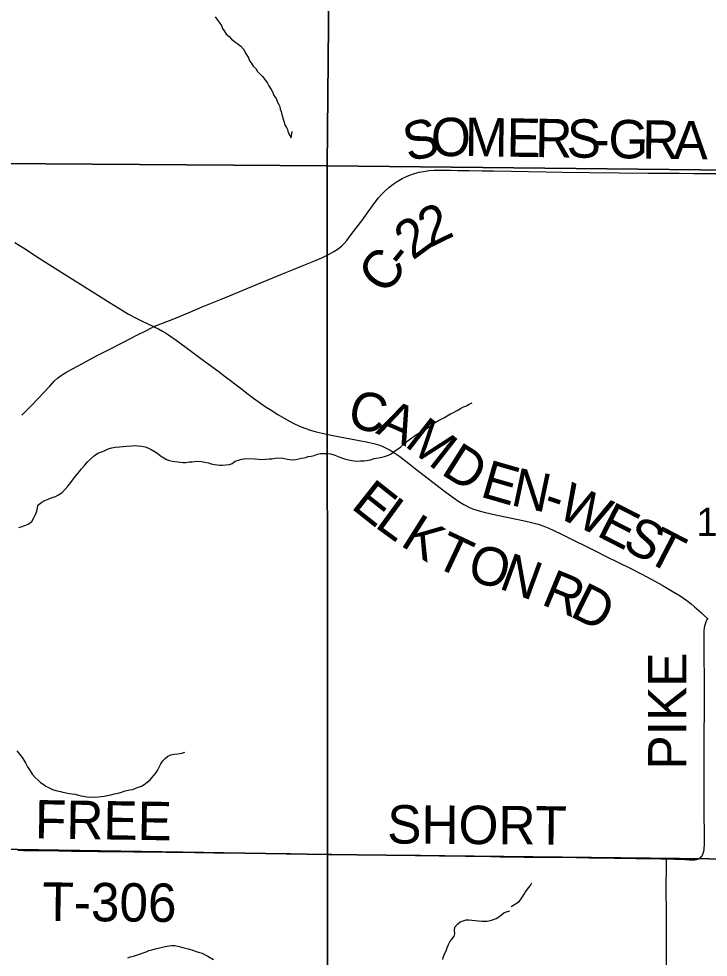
# Model space of a CAD drawing. Extents: x -8.8 to 41.4, y 0 to 34.6.
# Drawn here: x 2.87 to 3.891, y 15.426 to 16.815 of the extents above; entities that cross this region are included whole.
import ezdxf

# ---------------------------------------------------------------- set-up
doc = ezdxf.new("R2010")
doc.units = 0
for name, color, linetype in [('GM_X_Corporation', 7, 'Continuous'), ('GM_X_County_Road', 7, 'Continuous'), ('GM_X_Minor_River', 7, 'Continuous'), ('GM_X_Section_Text', 7, 'Continuous'), ('GM_X_Township_Road', 7, 'Continuous'), ('GM_X_Township_Road_Text', 7, 'Continuous'), ('GM_X_Township_Text', 7, 'Continuous')]:
    doc.layers.add(name, color=color, linetype=linetype)

msp = doc.modelspace()

# ---------------------------------------------------------------- linework, layer by layer
at = {"layer": 'GM_X_Corporation'}
for points in [[(2.3759, 17.6086), (3.3365, 17.5869), (3.3269, 16.5968), (2.3543, 16.6037)], [(3.3365, 17.5869), (4.3651, 17.5696), (4.3404, 16.586), (3.3269, 16.5968)], [(2.3543, 16.6037), (3.3269, 16.5968), (3.3275, 15.5783), (2.3482, 15.5941)], [(3.3269, 16.5968), (4.3404, 16.586), (4.3264, 15.5667), (3.3275, 15.5783)], [(2.3482, 15.5941), (3.3275, 15.5783), (3.3268, 14.5649), (2.3497, 14.5962)], [(4.3264, 15.5667), (4.3237, 14.5538), (3.3268, 14.5649), (3.3275, 15.5783)]]:
    msp.add_lwpolyline(points, close=True, dxfattribs=at)
at = {"layer": 'GM_X_County_Road'}
for points in [[(3.0705, 16.3592), (3.0831, 16.3642), (3.0998, 16.3708), (3.1229, 16.3799), (3.1422, 16.3882), (3.1692, 16.3993), (3.1824, 16.4047), (3.2157, 16.4186), (3.2611, 16.4373), (3.2756, 16.4432), (3.2927, 16.4501), (3.3072, 16.4558), (3.3192, 16.461), (3.3292, 16.4659), (3.3369, 16.4702), (3.3432, 16.4744), (3.3485, 16.4788), (3.3521, 16.4823), (3.3559, 16.4865), (3.3613, 16.4933), (3.3711, 16.5062), (3.3781, 16.5157), (3.3875, 16.5288), (3.3983, 16.5433), (3.4032, 16.5496), (3.4081, 16.5552), (3.4129, 16.5599), (3.4185, 16.5648), (3.4248, 16.5697), (3.4309, 16.5739), (3.4383, 16.5783), (3.4443, 16.5813), (3.4506, 16.5839), (3.4564, 16.5858), (3.463, 16.5875), (3.4696, 16.5888), (3.4782, 16.5899), (3.4856, 16.5904), (3.4955, 16.5906), (3.5097, 16.5905), (3.5203, 16.5902), (3.5371, 16.59), (3.5566, 16.5897), (3.5731, 16.5894), (3.6511, 16.5882), (3.6753, 16.5878), (3.7157, 16.5872), (3.7593, 16.5866), (3.8027, 16.5863), (3.8484, 16.586), (3.8697, 16.5859), (3.9034, 16.5858)], [(2.8646, 16.4834), (2.8773, 16.4755), (2.9008, 16.4603), (2.938, 16.4368), (2.9617, 16.4219), (3.0059, 16.3942), (3.0248, 16.3824), (3.0328, 16.3776), (3.0431, 16.3721), (3.052, 16.3676), (3.0633, 16.3624), (3.0705, 16.3592), (3.0729, 16.3581), (3.0773, 16.3558), (3.0834, 16.3525), (3.0876, 16.35), (3.0923, 16.3468), (3.1036, 16.339), (3.1182, 16.3284), (3.1402, 16.3122), (3.1651, 16.2937), (3.1766, 16.2851), (3.184, 16.2795), (3.1904, 16.2746), (3.2002, 16.267), (3.2081, 16.2609), (3.2179, 16.2534), (3.2285, 16.2458), (3.2367, 16.2402), (3.2424, 16.2365), (3.254, 16.2293), (3.2668, 16.2218), (3.2767, 16.2165), (3.2862, 16.212), (3.2941, 16.2087), (3.3023, 16.2059), (3.3106, 16.2035), (3.3196, 16.2014), (3.3355, 16.1983), (3.3721, 16.1914), (3.3874, 16.1884), (3.3959, 16.1863), (3.4031, 16.1841), (3.4084, 16.1822), (3.4135, 16.1799), (3.4202, 16.1764), (3.4271, 16.1721), (3.4348, 16.1668), (3.4481, 16.1565), (3.4578, 16.1489), (3.5005, 16.1159), (3.5134, 16.1063), (3.5221, 16.1004), (3.5294, 16.0959), (3.5359, 16.0924), (3.5421, 16.0897), (3.5485, 16.0875), (3.5574, 16.085), (3.5719, 16.0815), (3.5932, 16.0771), (3.6194, 16.0718), (3.6315, 16.069), (3.6394, 16.0668), (3.6476, 16.064), (3.6551, 16.0609), (3.6614, 16.0581), (3.6748, 16.0516), (3.6888, 16.0448), (3.7138, 16.0323), (3.7277, 16.0254), (3.7372, 16.0206), (3.7594, 16.0096), (3.7744, 16.0021), (3.7917, 15.9935), (3.8077, 15.9852), (3.823, 15.9769), (3.838, 15.968), (3.8496, 15.9607), (3.8594, 15.9541), (3.8659, 15.9492), (3.8711, 15.9448), (3.8813, 15.9356), (3.8845, 15.9325), (3.8901, 15.9275)], [(3.8901, 15.9275), (3.8913, 15.9263)]]:
    msp.add_lwpolyline(points, dxfattribs=at)
at = {"layer": 'GM_X_Minor_River'}
for points in [[(3.1614, 16.8173), (3.1635, 16.8138), (3.1679, 16.8083), (3.1704, 16.8044), (3.1722, 16.8002), (3.1747, 16.7967), (3.1776, 16.792), (3.1817, 16.7881), (3.1853, 16.7842), (3.1898, 16.781), (3.1953, 16.777), (3.1994, 16.7742), (3.2031, 16.7695), (3.2066, 16.7633), (3.2106, 16.7567), (3.212, 16.7525), (3.2145, 16.7493), (3.2174, 16.7447), (3.2218, 16.7403), (3.2236, 16.7369)], [(3.2236, 16.7369), (3.2273, 16.7333), (3.2313, 16.729), (3.2346, 16.7247), (3.2389, 16.7192), (3.2407, 16.7154), (3.2443, 16.7099), (3.2468, 16.7056), (3.2482, 16.701), (3.2514, 16.6967), (3.2535, 16.691), (3.2553, 16.6879), (3.2567, 16.6848), (3.2573, 16.681), (3.2591, 16.6775), (3.2597, 16.6729), (3.2607, 16.6694), (3.2625, 16.6648), (3.2649, 16.6568), (3.2667, 16.6537), (3.2681, 16.6506), (3.2694, 16.6463), (3.2716, 16.6417), (3.2737, 16.6386), (3.2752, 16.648)], [(3.1058, 16.1592), (3.1095, 16.1587), (3.1137, 16.1581), (3.1179, 16.158), (3.1232, 16.1589), (3.127, 16.1592), (3.1309, 16.1598), (3.1347, 16.16), (3.1411, 16.1594), (3.146, 16.1585), (3.1513, 16.1576), (3.1554, 16.1563), (3.1604, 16.1553), (3.1679, 16.1543), (3.1717, 16.1542), (3.1824, 16.1553), (3.1866, 16.1567), (3.1909, 16.1599), (3.1971, 16.162), (3.2009, 16.163), (3.2067, 16.1639), (3.2199, 16.1635), (3.2253, 16.1629), (3.2294, 16.1627), (3.2359, 16.1629), (3.2412, 16.1635), (3.245, 16.1637), (3.25, 16.1647), (3.2592, 16.1651), (3.2682, 16.1633), (3.2743, 16.1623), (3.2807, 16.1628), (3.2892, 16.1648), (3.2953, 16.1657), (3.2991, 16.1671), (3.3034, 16.1677), (3.3076, 16.1687), (3.3126, 16.1704), (3.3172, 16.1714), (3.3221, 16.1716), (3.3271, 16.1714), (3.332, 16.1709), (3.3384, 16.1691), (3.3432, 16.167), (3.3481, 16.1653), (3.3526, 16.1637), (3.3564, 16.1624), (3.3613, 16.1614), (3.367, 16.1605), (3.3715, 16.1603), (3.3765, 16.1605), (3.3814, 16.1607), (3.3852, 16.1613), (3.3914, 16.1623), (3.3967, 16.164), (3.4028, 16.1649), (3.4082, 16.1659), (3.4121, 16.1672), (3.4178, 16.1689), (3.4217, 16.1711), (3.4268, 16.1747), (3.4307, 16.1772), (3.4361, 16.1812), (3.4401, 16.1853), (3.4452, 16.1893), (3.4491, 16.1922), (3.4537, 16.1954), (3.458, 16.1987), (3.4619, 16.2012), (3.4666, 16.2041), (3.472, 16.2069), (3.4771, 16.2106), (3.4818, 16.213), (3.4868, 16.2171), (3.4919, 16.2203), (3.4958, 16.2224), (3.5008, 16.2249), (3.5047, 16.2274), (3.5097, 16.2303), (3.514, 16.2321), (3.5194, 16.2353), (3.5245, 16.2378), (3.5291, 16.2403), (3.5334, 16.242), (3.5372, 16.2445), (3.5419, 16.2463)], [(2.8704, 16.0622), (2.8742, 16.0632), (2.8796, 16.065), (2.8842, 16.0667), (2.8897, 16.0711), (2.8925, 16.0763), (2.8954, 16.0811), (2.8971, 16.086), (2.8984, 16.0913), (2.8989, 16.0951), (2.9044, 16.0994), (2.9091, 16.1019), (2.9141, 16.104), (2.9199, 16.1065), (2.9249, 16.1078), (2.9295, 16.1103), (2.9346, 16.114), (2.9397, 16.1191), (2.9437, 16.1235), (2.9473, 16.1287), (2.9513, 16.1339), (2.9545, 16.138), (2.9604, 16.1446), (2.9632, 16.1487), (2.968, 16.1542), (2.9723, 16.159), (2.9774, 16.1642), (2.9825, 16.1685), (2.9876, 16.1718), (2.9918, 16.1735), (2.9969, 16.1756), (3.003, 16.1785), (3.008, 16.1798), (3.013, 16.1808), (3.0195, 16.1813), (3.0248, 16.1819), (3.0298, 16.1821), (3.0374, 16.1826), (3.0416, 16.1832), (3.0469, 16.183), (3.0522, 16.1824), (3.0575, 16.1815), (3.0616, 16.1798), (3.0665, 16.1773), (3.0724, 16.1737), (3.0765, 16.1713), (3.0802, 16.1681), (3.0851, 16.1653), (3.0892, 16.1628), (3.0937, 16.1611), (3.0978, 16.1602), (3.1016, 16.1597), (3.1058, 16.1592)], [(2.8676, 15.7314), (2.8716, 15.7267), (2.8756, 15.7216), (2.8777, 15.7177), (2.881, 15.713), (2.8835, 15.708), (2.8863, 15.7033), (2.8907, 15.6967), (2.8947, 15.6924), (2.8991, 15.688), (2.9028, 15.6849), (2.9065, 15.6824), (2.9106, 15.6793), (2.9203, 15.6743), (2.9252, 15.673), (2.932, 15.6713), (2.9357, 15.6704), (2.9406, 15.6694), (2.9452, 15.6685), (2.9493, 15.668), (2.9539, 15.6674), (2.9588, 15.6661), (2.9625, 15.6652), (2.9663, 15.6647), (2.9712, 15.6638), (2.975, 15.6633), (2.9788, 15.6635), (2.9837, 15.6633), (2.9887, 15.6635), (2.9971, 15.6647), (3.0017, 15.6653), (3.0067, 15.6667), (3.0124, 15.668), (3.0174, 15.669), (3.0224, 15.6703), (3.0282, 15.6724), (3.0347, 15.6737), (3.0393, 15.6746), (3.0447, 15.6767), (3.052, 15.6795), (3.0563, 15.682), (3.0606, 15.6853), (3.0649, 15.6889), (3.0696, 15.6941), (3.0728, 15.6982), (3.076, 15.7026), (3.0789, 15.7082), (3.0809, 15.7123), (3.0837, 15.7168), (3.0873, 15.7205), (3.0912, 15.7238), (3.0958, 15.7255), (3.1004, 15.7265), (3.1054, 15.7274), (3.1119, 15.7283), (3.1165, 15.7297)], [(3.5994, 15.5011), (3.611, 15.508), (3.6134, 15.5113), (3.6162, 15.5158), (3.6185, 15.5195), (3.6209, 15.5236), (3.6249, 15.5288), (3.628, 15.5326), (3.63, 15.5363)], [(3.5159, 15.4613), (3.5153, 15.4663), (3.5159, 15.4708), (3.5198, 15.4752), (3.5241, 15.4785), (3.5284, 15.4802), (3.5326, 15.4816), (3.5368, 15.4818), (3.5413, 15.4809), (3.5462, 15.4804), (3.5512, 15.4802), (3.5561, 15.4796), (3.5603, 15.4795), (3.5641, 15.4797), (3.5687, 15.4807), (3.5733, 15.4821), (3.5771, 15.4838), (3.581, 15.486), (3.5849, 15.4892), (3.5888, 15.4918), (3.5927, 15.4935), (3.5973, 15.4949)], [(3.4982, 15.4231), (3.4991, 15.4273), (3.5012, 15.4321), (3.5032, 15.4359), (3.5045, 15.4404), (3.5066, 15.4453), (3.5086, 15.449), (3.5118, 15.4531), (3.515, 15.4575), (3.5159, 15.4613)], [(3.0318, 15.4254), (3.0357, 15.4267), (3.0403, 15.4281), (3.0476, 15.4301), (3.0591, 15.4343), (3.063, 15.436), (3.0676, 15.437), (3.0745, 15.4391), (3.0787, 15.4404), (3.0833, 15.4414), (3.0872, 15.4424), (3.0929, 15.4433), (3.0971, 15.4436), (3.1017, 15.4434), (3.1058, 15.4425), (3.1133, 15.4407), (3.1194, 15.4393), (3.1231, 15.4381), (3.128, 15.4368), (3.1333, 15.435), (3.1378, 15.4334), (3.1419, 15.4321), (3.1464, 15.43), (3.1505, 15.428), (3.1587, 15.4227)]]:
    msp.add_lwpolyline(points, dxfattribs=at)
at = {"layer": 'GM_X_Township_Road'}
for points in [[(2.8751, 16.2281), (2.8899, 16.2429), (2.9162, 16.2711), (2.9235, 16.2788), (2.928, 16.283), (2.9319, 16.2861), (2.936, 16.289), (2.9402, 16.2915), (2.949, 16.2963), (2.9594, 16.3018), (2.9857, 16.3159), (3.0023, 16.3245), (3.0267, 16.3368), (3.0444, 16.3458), (3.0604, 16.354), (3.0705, 16.3592)], [(3.8293, 15.5717), (3.8413, 15.5715), (3.8568, 15.5709), (3.8599, 15.5707), (3.8636, 15.5705), (3.8675, 15.5704), (3.8712, 15.5706), (3.8743, 15.571), (3.8768, 15.5718), (3.8785, 15.5728), (3.88, 15.5739), (3.8813, 15.5754), (3.882, 15.5763), (3.8829, 15.5776), (3.8836, 15.5792), (3.8844, 15.5816), (3.8851, 15.5853), (3.8854, 15.5885), (3.8856, 15.5915), (3.8857, 15.6006), (3.8855, 15.6155), (3.8853, 15.6314), (3.8853, 15.6501), (3.8853, 15.6709), (3.8853, 15.6818), (3.8853, 15.6979), (3.8853, 15.7116), (3.8853, 15.7221), (3.8854, 15.7417), (3.8854, 15.7606), (3.8855, 15.7861), (3.8855, 15.8103), (3.8855, 15.8336), (3.8855, 15.8501), (3.8854, 15.8598), (3.8852, 15.8722), (3.885, 15.8888), (3.8852, 15.8986), (3.8853, 15.9091), (3.8858, 15.9129), (3.8864, 15.9166), (3.8872, 15.9195), (3.8883, 15.9226), (3.8892, 15.9251), (3.8901, 15.9275)], [(2.8689, 15.5845), (2.8776, 15.5844), (2.8838, 15.5844), (2.8987, 15.5843), (2.9061, 15.5842), (2.9154, 15.5841), (2.9297, 15.5838), (2.9483, 15.5834), (2.9787, 15.583), (2.9887, 15.5829), (2.9961, 15.5828), (3.021, 15.5827), (3.0408, 15.5824), (3.057, 15.5822), (3.0669, 15.5821), (3.0793, 15.5822), (3.088, 15.5818), (3.1079, 15.5815), (3.1309, 15.5813), (3.1464, 15.5811), (3.1594, 15.5809), (3.1936, 15.5806), (3.2147, 15.5804), (3.2271, 15.5802), (3.2483, 15.5799), (3.2725, 15.5797), (3.2973, 15.5793), (3.3339, 15.5789), (3.355, 15.5784), (3.3904, 15.5779), (3.4271, 15.5774), (3.4469, 15.5772), (3.465, 15.5771), (3.4935, 15.5765), (3.5059, 15.5764), (3.5128, 15.5764), (3.5252, 15.5762), (3.532, 15.576), (3.5382, 15.5759), (3.55, 15.5757), (3.5568, 15.5756), (3.5686, 15.5753), (3.5755, 15.5752), (3.5835, 15.575), (3.5891, 15.575), (3.6028, 15.5748), (3.6189, 15.5745), (3.6338, 15.5744), (3.6525, 15.5743), (3.6792, 15.5741), (3.696, 15.5738), (3.7146, 15.5735), (3.7227, 15.5733), (3.7518, 15.573), (3.7841, 15.5724), (3.8009, 15.5722), (3.8077, 15.5722), (3.8214, 15.5719), (3.8293, 15.5717)], [(3.8294, 15.4114), (3.8292, 15.445), (3.8292, 15.4642), (3.8292, 15.4829), (3.8291, 15.5357), (3.8292, 15.5547), (3.8293, 15.5651), (3.8293, 15.5717)]]:
    msp.add_lwpolyline(points, dxfattribs=at)

# ---------------------------------------------------------------- texts
at = {"layer": 'GM_X_Section_Text'}
for s, rotation, p in [('PIKE', 90, (3.8589, 15.7039)), ('FREE', 359.1574, (2.8941, 15.6021)), ('SHORT', 359.5955, (3.4158, 15.5946)), ('T-306', 359.4386, (2.9053, 15.4803))]:
    msp.add_text(s, height=0.05682, rotation=rotation, dxfattribs=at).set_placement(p)
at = {"layer": 'GM_X_Township_Road_Text'}
for s, rotation, p in [('S', 12.8507, (3.4468, 16.6029)), ('O', 0.5209, (3.481, 16.6111)), ('M', 359.1833, (3.5306, 16.6115)), ('E', 359.1814, (3.5923, 16.6106)), ('R', 359.1826, (3.6348, 16.61)), ('S', 359.1832, (3.6814, 16.6094)), ('G', 359.1826, (3.7431, 16.6085)), ('R', 359.1826, (3.7931, 16.6078)), ('A', 359.1826, (3.8397, 16.6071)), ('-', 359.1803, (3.7197, 16.6088)), ('2', 26.1362, (3.4795, 16.4757)), ('2', 36.3641, (3.4536, 16.4564)), ('C', 52.0747, (3.4134, 16.4042)), ('-', 51.5078, (3.442, 16.4409)), ('C', 346.0279, (3.3546, 16.2124)), ('A', 336.1411, (3.3975, 16.202)), ('M', 321.8967, (3.44, 16.1837)), ('D', 327.7301, (3.4937, 16.142)), ('E', 343.9417, (3.5519, 16.1081)), ('N', 348.1026, (3.5972, 16.0953)), ('E', 321.6377, (3.3606, 16.0917)), ('W', 334.7469, (3.6649, 16.0785)), ('L', 323.8216, (3.3958, 16.0639)), ('-', 341.1911, (3.6443, 16.0854)), ('E', 332.87, (3.724, 16.0507)), ('K', 327.6973, (3.4336, 16.0364)), ('S', 332.8612, (3.7618, 16.0313)), ('T', 332.5859, (3.7958, 16.0138)), ('T', 334.8451, (3.4827, 16.006)), ('O', 346.104, (3.5326, 15.9839)), ('N', 339.9265, (3.5796, 15.9723)), ('R', 337.4825, (3.6422, 15.9489)), ('D', 333.6854, (3.6844, 15.9315))]:
    msp.add_text(s, height=0.0568, rotation=rotation, dxfattribs=at).set_placement(p)
at = {"layer": 'GM_X_Township_Text'}
msp.add_text('14', height=0.04186, rotation=0, dxfattribs=at).set_placement((3.8738, 16.0493))

doc.saveas('drawing.dxf')
